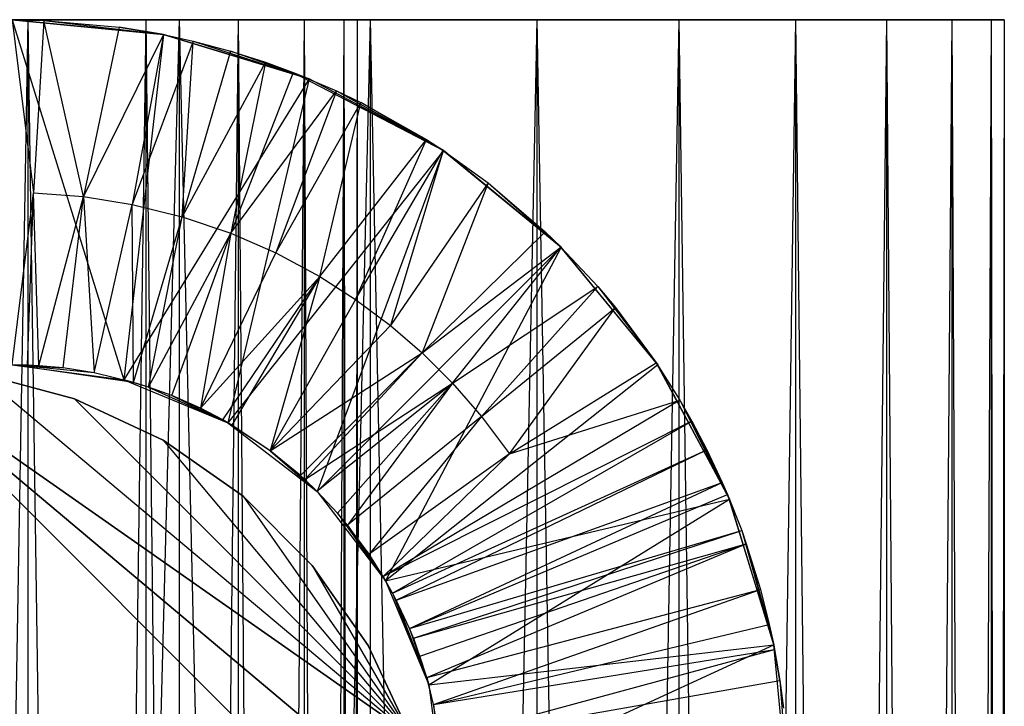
# Model space of a CAD drawing. Extents: x -125 to 125, y -143 to 0.
# Tile 367 of 406: x 17.72 to 20, y -1.59 to 0. Entities that reach past the tile are written whole.
import ezdxf

# ---------------------------------------------------------------- set-up
doc = ezdxf.new("R2010")
doc.units = 0
doc.header["$LTSCALE"] = 25.4
doc.layers.get('0').update_dxf_attribs({"linetype": 'CONTINUOUS'})

# ---------------------------------------------------------------- blocks, each defined once
blk = doc.blocks.new('NL2500027000_STL_3')
at = {"color": 0}
for p, q in [((18.0871, 0, -8.5355), (16.0657, 0, -9.1729)), ((18.0871, 0, -8.5355), (16.0657, 0, -9.1729)), ((18.5299, 0, -7.5262), (16.5675, 0, -8.2321)), ((18.5299, 0, -7.5262), (16.5675, 0, -8.2321)), ((18.0871, 0, -8.5355), (16.5675, 0, -8.2321)), ((18.0871, 0, -8.5355), (16.5675, 0, -8.2321)), ((18.9163, 0, -6.494), (17.0143, 0, -7.264)), ((18.9163, 0, -6.494), (17.0143, 0, -7.264)), ((18.5299, 0, -7.5262), (17.0143, 0, -7.264)), ((18.5299, 0, -7.5262), (17.0143, 0, -7.264)), ((17.7369, 0, -5.2585), (17.4045, -19, -6.2717)), ((17.7369, 0, -5.2585), (17.4045, -19, -6.2717)), ((17.7369, 0, -5.2585), (17.4045, 0, -6.2717)), ((19.2454, 0, -5.4421), (17.4045, 0, -6.2717)), ((17.7369, 0, -5.2585), (17.4045, 0, -6.2717)), ((19.2454, 0, -5.4421), (17.4045, 0, -6.2717)), ((18.9163, 0, -6.494), (17.4045, 0, -6.2717)), ((18.9163, 0, -6.494), (17.4045, 0, -6.2717)), ((17.5895, 0, -9.5189), (18.0871, 0, -8.5355)), ((18.0871, 0, -8.5355), (17.5895, -19, -9.5189)), ((18.0871, 0, -8.5355), (17.5895, -19, -9.5189)), ((17.5895, 0, -9.5189), (18.0871, 0, -8.5355)), ((18.0104, 0, -4.228), (17.7369, -19, -5.2585)), ((18.0104, 0, -4.228), (17.7369, -19, -5.2585)), ((18.0104, 0, -4.228), (17.7369, 0, -5.2585)), ((17.7369, 0, -5.2585), (17.7369, -19, -5.2585)), ((17.7369, 0, -5.2585), (17.7369, -19, -5.2585)), ((19.5159, 0, -4.3736), (17.7369, 0, -5.2585)), ((18.0104, 0, -4.228), (17.7369, 0, -5.2585)), ((19.5159, 0, -4.3736), (17.7369, 0, -5.2585)), ((19.2454, 0, -5.4421), (17.7369, 0, -5.2585)), ((19.2454, 0, -5.4421), (17.7369, 0, -5.2585)), ((18.2241, 0, -3.1833), (18.0104, -19, -4.228)), ((18.2241, 0, -3.1833), (18.0104, -19, -4.228)), ((18.2241, 0, -3.1833), (18.0104, 0, -4.228)), ((18.0104, 0, -4.228), (18.0104, -19, -4.228)), ((18.0104, 0, -4.228), (18.0104, -19, -4.228)), ((19.7272, 0, -3.2919), (18.0104, 0, -4.228)), ((18.2241, 0, -3.1833), (18.0104, 0, -4.228)), ((19.7272, 0, -3.2919), (18.0104, 0, -4.228)), ((19.5159, 0, -4.3736), (18.0104, 0, -4.228)), ((19.5159, 0, -4.3736), (18.0104, 0, -4.228)), ((18.0871, 0, -8.5355), (18.0871, -19, -8.5355)), ((18.0871, 0, -8.5355), (18.0871, -19, -8.5355)), ((18.0871, 0, -8.5355), (18.5299, 0, -7.5262)), ((18.5299, 0, -7.5262), (18.0871, -19, -8.5355)), ((18.5299, 0, -7.5262), (18.0871, -19, -8.5355)), ((18.0871, 0, -8.5355), (18.5299, 0, -7.5262)), ((18.3772, 0, -2.1281), (18.2241, -19, -3.1833)), ((18.3772, 0, -2.1281), (18.2241, -19, -3.1833)), ((18.3772, 0, -2.1281), (18.2241, 0, -3.1833)), ((18.2241, 0, -3.1833), (18.2241, -19, -3.1833)), ((18.2241, 0, -3.1833), (18.2241, -19, -3.1833)), ((19.8786, 0, -2.2002), (18.2241, 0, -3.1833)), ((18.3772, 0, -2.1281), (18.2241, 0, -3.1833)), ((19.8786, 0, -2.2002), (18.2241, 0, -3.1833)), ((19.7272, 0, -3.2919), (18.2241, 0, -3.1833)), ((19.7272, 0, -3.2919), (18.2241, 0, -3.1833)), ((18.4693, 0, -1.0658), (18.3772, -19, -2.1281)), ((18.4693, 0, -1.0658), (18.3772, -19, -2.1281)), ((18.4693, 0, -1.0658), (18.3772, 0, -2.1281)), ((18.3772, 0, -2.1281), (18.3772, -19, -2.1281)), ((18.3772, 0, -2.1281), (18.3772, -19, -2.1281)), ((19.9696, 0, -1.1018), (18.3772, 0, -2.1281)), ((18.4693, 0, -1.0658), (18.3772, 0, -2.1281)), ((19.9696, 0, -1.1018), (18.3772, 0, -2.1281)), ((19.8786, 0, -2.2002), (18.3772, 0, -2.1281)), ((19.8786, 0, -2.2002), (18.3772, 0, -2.1281)), ((18.5, 0), (18.4693, 0, -1.0658)), ((18.4693, 0, -1.0658), (18.4693, -19, -1.0658)), ((18.4693, 0, -1.0658), (18.4693, -19, -1.0658)), ((20, 0), (18.4693, 0, -1.0658)), ((18.5, 0), (18.4693, 0, -1.0658)), ((20, 0), (18.4693, 0, -1.0658)), ((19.9696, 0, -1.1018), (18.4693, 0, -1.0658)), ((19.9696, 0, -1.1018), (18.4693, 0, -1.0658)), ((18.5299, 0, -7.5262), (18.5299, -19, -7.5262)), ((18.5299, 0, -7.5262), (18.5299, -19, -7.5262)), ((18.5299, 0, -7.5262), (18.9163, 0, -6.494)), ((18.9163, 0, -6.494), (18.5299, -19, -7.5262)), ((18.9163, 0, -6.494), (18.5299, -19, -7.5262)), ((18.5299, 0, -7.5262), (18.9163, 0, -6.494)), ((18.9163, 0, -6.494), (18.9163, -19, -6.494)), ((18.9163, 0, -6.494), (18.9163, -19, -6.494)), ((18.9163, 0, -6.494), (19.2454, 0, -5.4421)), ((19.2454, 0, -5.4421), (18.9163, -19, -6.494)), ((19.2454, 0, -5.4421), (18.9163, -19, -6.494)), ((18.9163, 0, -6.494), (19.2454, 0, -5.4421)), ((19.2454, 0, -5.4421), (19.2454, -19, -5.4421)), ((19.2454, 0, -5.4421), (19.2454, -19, -5.4421)), ((19.2454, 0, -5.4421), (19.5159, 0, -4.3736)), ((19.5159, 0, -4.3736), (19.2454, -19, -5.4421)), ((19.5159, 0, -4.3736), (19.2454, -19, -5.4421)), ((19.2454, 0, -5.4421), (19.5159, 0, -4.3736)), ((19.5159, 0, -4.3736), (19.5159, -19, -4.3736)), ((19.5159, 0, -4.3736), (19.5159, -19, -4.3736)), ((19.5159, 0, -4.3736), (19.7272, 0, -3.2919)), ((19.7272, 0, -3.2919), (19.5159, -19, -4.3736)), ((19.7272, 0, -3.2919), (19.5159, -19, -4.3736)), ((19.5159, 0, -4.3736), (19.7272, 0, -3.2919)), ((19.7272, 0, -3.2919), (19.7272, -19, -3.2919)), ((19.7272, 0, -3.2919), (19.7272, -19, -3.2919)), ((19.7272, 0, -3.2919), (19.8786, 0, -2.2002)), ((19.8786, 0, -2.2002), (19.7272, -19, -3.2919)), ((19.8786, 0, -2.2002), (19.7272, -19, -3.2919)), ((19.7272, 0, -3.2919), (19.8786, 0, -2.2002)), ((19.8786, 0, -2.2002), (19.8786, -19, -2.2002)), ((19.8786, 0, -2.2002), (19.8786, -19, -2.2002)), ((19.8786, 0, -2.2002), (19.9696, 0, -1.1018)), ((19.9696, 0, -1.1018), (19.8786, -19, -2.2002)), ((19.9696, 0, -1.1018), (19.8786, -19, -2.2002)), ((19.8786, 0, -2.2002), (19.9696, 0, -1.1018)), ((19.9696, 0, -1.1018), (19.9696, -19, -1.1018)), ((19.9696, 0, -1.1018), (19.9696, -19, -1.1018)), ((19.9696, 0, -1.1018), (20, 0)), ((19.9696, 0, -1.1018), (20, 0)), ((18.0871, 0, 8.5355), (16.5675, 0, 8.2321)), ((18.0871, 0, 8.5355), (16.5675, 0, 8.2321)), ((18.0871, 0, 8.5355), (17.0143, 0, 7.264)), ((18.0871, 0, 8.5355), (17.0143, 0, 7.264)), ((18.5299, 0, 7.5262), (17.0143, 0, 7.264)), ((18.5299, 0, 7.5262), (17.0143, 0, 7.264)), ((17.4045, 0, 6.2717), (17.7369, 0, 5.2585)), ((18.5299, 0, 7.5262), (17.4045, 0, 6.2717)), ((18.5299, 0, 7.5262), (17.4045, 0, 6.2717)), ((18.9163, 0, 6.494), (17.4045, 0, 6.2717)), ((18.9163, 0, 6.494), (17.4045, 0, 6.2717)), ((17.4045, 0, 6.2717), (17.7369, 0, 5.2585)), ((18.0871, 0, 8.5355), (17.5895, 0, 9.5189)), ((18.0871, 0, 8.5355), (17.5895, 0, 9.5189)), ((17.7, 0, -9.3118), (18.0512, -0.0346, -78.2)), ((18.0512, -0.0346, -78.2), (17.7, 0, -78.2)), ((17.7, 0, -9.3118), (18.0512, -0.0346, -78.2)), ((17.7, 0, -9.3118), (17.7737, -0.0015, -9.2336)), ((17.7, 0, -78.2), (17.9588, -0.8341, -78.2)), ((18.0512, -0.0346, -78.2), (17.7, 0, -78.2)), ((17.7, 0, -78.2), (17.9588, -0.8341, -78.2)), ((17.7, 0, -9.3118), (17.7737, -0.0015, -9.2336)), ((17.7, 0, -9.3118), (17.7497, -0.4008, -9.244)), ((17.7, 0, -9.3118), (17.7497, -0.4008, -9.244)), ((17.7369, 0, 5.2585), (17.7369, -19, 5.2585)), ((17.7369, 0, 5.2585), (17.7369, -19, 5.2585)), ((17.7369, 0, 5.2585), (18.0104, -19, 4.228)), ((17.7369, 0, 5.2585), (18.0104, -19, 4.228)), ((17.7369, 0, 5.2585), (18.0104, 0, 4.228)), ((18.9163, 0, 6.494), (17.7369, 0, 5.2585)), ((18.9163, 0, 6.494), (17.7369, 0, 5.2585)), ((19.2454, 0, 5.4421), (17.7369, 0, 5.2585)), ((19.2454, 0, 5.4421), (17.7369, 0, 5.2585)), ((17.7369, 0, 5.2585), (18.0104, 0, 4.228)), ((17.7737, -0.0015, -9.2336), (17.7497, -0.4008, -9.244)), ((17.7737, -0.0015, -9.2336), (17.7497, -0.4008, -9.244)), ((17.7737, -0.0015, -9.2336), (18.0512, -0.0346, -78.2)), ((17.7737, -0.0015, -9.2336), (18.0512, -0.0346, -78.2)), ((17.7737, -0.0015, -9.2336), (17.9481, -0.0172, -9.0449)), ((17.8656, -0.4096, -9.0835), (17.7737, -0.0015, -9.2336)), ((17.7737, -0.0015, -9.2336), (17.9481, -0.0172, -9.0449)), ((17.8656, -0.4096, -9.0835), (17.7737, -0.0015, -9.2336)), ((17.9481, -0.0172, -9.0449), (17.8656, -0.4096, -9.0835)), ((17.9481, -0.0172, -9.0449), (17.8656, -0.4096, -9.0835)), ((17.9481, -0.0172, -9.0449), (18.0512, -0.0346, -8.931)), ((18.0512, -0.0346, -78.2), (17.9481, -0.0172, -9.0449)), ((18.0512, -0.0346, -78.2), (17.9481, -0.0172, -9.0449)), ((17.9481, -0.0172, -9.0449), (18.0512, -0.0346, -8.931)), ((18.0104, 0, 4.228), (18.0104, -19, 4.228)), ((18.0104, 0, 4.228), (18.0104, -19, 4.228)), ((18.0104, 0, 4.228), (18.2241, -19, 3.1833)), ((18.0104, 0, 4.228), (18.2241, -19, 3.1833)), ((18.0104, 0, 4.228), (18.2241, 0, 3.1833)), ((19.2454, 0, 5.4421), (18.0104, 0, 4.228)), ((19.2454, 0, 5.4421), (18.0104, 0, 4.228)), ((19.5159, 0, 4.3736), (18.0104, 0, 4.228)), ((19.5159, 0, 4.3736), (18.0104, 0, 4.228)), ((18.0104, 0, 4.228), (18.2241, 0, 3.1833)), ((18.5299, 0, 7.5262), (18.0871, 0, 8.5355)), ((18.0871, 0, 8.5355), (18.5299, -19, 7.5262)), ((18.0871, 0, 8.5355), (18.5299, -19, 7.5262)), ((18.0871, 0, 8.5355), (18.0871, -19, 8.5355)), ((18.0871, 0, 8.5355), (18.0871, -19, 8.5355)), ((18.5299, 0, 7.5262), (18.0871, 0, 8.5355)), ((18.2241, 0, 3.1833), (18.2241, -19, 3.1833)), ((18.2241, 0, 3.1833), (18.2241, -19, 3.1833)), ((18.2241, 0, 3.1833), (18.3772, -19, 2.1281)), ((18.2241, 0, 3.1833), (18.3772, -19, 2.1281)), ((18.2241, 0, 3.1833), (18.3772, 0, 2.1281)), ((19.5159, 0, 4.3736), (18.2241, 0, 3.1833)), ((19.5159, 0, 4.3736), (18.2241, 0, 3.1833)), ((19.7272, 0, 3.2919), (18.2241, 0, 3.1833)), ((19.7272, 0, 3.2919), (18.2241, 0, 3.1833)), ((18.2241, 0, 3.1833), (18.3772, 0, 2.1281)), ((18.3772, 0, 2.1281), (18.3772, -19, 2.1281)), ((18.3772, 0, 2.1281), (18.3772, -19, 2.1281)), ((18.3772, 0, 2.1281), (18.4693, -19, 1.0658)), ((18.3772, 0, 2.1281), (18.4693, -19, 1.0658)), ((18.3772, 0, 2.1281), (18.4693, 0, 1.0658)), ((19.7272, 0, 3.2919), (18.3772, 0, 2.1281)), ((19.7272, 0, 3.2919), (18.3772, 0, 2.1281)), ((19.8786, 0, 2.2002), (18.3772, 0, 2.1281)), ((19.8786, 0, 2.2002), (18.3772, 0, 2.1281)), ((18.3772, 0, 2.1281), (18.4693, 0, 1.0658)), ((18.4693, 0, 1.0658), (18.4693, -19, 1.0658)), ((18.4693, 0, 1.0658), (18.4693, -19, 1.0658)), ((18.4693, 0, 1.0658), (18.5, -19)), ((18.4693, 0, 1.0658), (18.5, -19)), ((18.4693, 0, 1.0658), (18.5, 0)), ((18.5, 0), (18.4693, -19, -1.0658)), ((18.5, 0), (18.4693, -19, -1.0658)), ((19.8786, 0, 2.2002), (18.4693, 0, 1.0658)), ((19.8786, 0, 2.2002), (18.4693, 0, 1.0658)), ((19.9696, 0, 1.1018), (18.4693, 0, 1.0658)), ((19.9696, 0, 1.1018), (18.4693, 0, 1.0658)), ((18.4693, 0, 1.0658), (18.5, 0)), ((18.5, 0), (18.5, -19)), ((18.5, 0), (18.5, -19)), ((19.9696, 0, 1.1018), (18.5, 0)), ((19.9696, 0, 1.1018), (18.5, 0)), ((20, 0), (18.5, 0)), ((20, 0), (18.5, 0)), ((18.9163, 0, 6.494), (18.5299, 0, 7.5262)), ((18.5299, 0, 7.5262), (18.9163, -19, 6.494)), ((18.5299, 0, 7.5262), (18.9163, -19, 6.494)), ((18.5299, 0, 7.5262), (18.5299, -19, 7.5262)), ((18.5299, 0, 7.5262), (18.5299, -19, 7.5262)), ((18.9163, 0, 6.494), (18.5299, 0, 7.5262)), ((19.2454, 0, 5.4421), (18.9163, 0, 6.494)), ((18.9163, 0, 6.494), (19.2454, -19, 5.4421)), ((18.9163, 0, 6.494), (19.2454, -19, 5.4421)), ((18.9163, 0, 6.494), (18.9163, -19, 6.494)), ((18.9163, 0, 6.494), (18.9163, -19, 6.494)), ((19.2454, 0, 5.4421), (18.9163, 0, 6.494)), ((19.5159, 0, 4.3736), (19.2454, 0, 5.4421)), ((19.2454, 0, 5.4421), (19.5159, -19, 4.3736)), ((19.2454, 0, 5.4421), (19.5159, -19, 4.3736)), ((19.2454, 0, 5.4421), (19.2454, -19, 5.4421)), ((19.2454, 0, 5.4421), (19.2454, -19, 5.4421)), ((19.5159, 0, 4.3736), (19.2454, 0, 5.4421)), ((19.7272, 0, 3.2919), (19.5159, 0, 4.3736)), ((19.5159, 0, 4.3736), (19.7272, -19, 3.2919)), ((19.5159, 0, 4.3736), (19.7272, -19, 3.2919)), ((19.5159, 0, 4.3736), (19.5159, -19, 4.3736)), ((19.5159, 0, 4.3736), (19.5159, -19, 4.3736)), ((19.7272, 0, 3.2919), (19.5159, 0, 4.3736)), ((19.8786, 0, 2.2002), (19.7272, 0, 3.2919)), ((19.7272, 0, 3.2919), (19.8786, -19, 2.2002)), ((19.7272, 0, 3.2919), (19.8786, -19, 2.2002)), ((19.7272, 0, 3.2919), (19.7272, -19, 3.2919)), ((19.7272, 0, 3.2919), (19.7272, -19, 3.2919)), ((19.8786, 0, 2.2002), (19.7272, 0, 3.2919)), ((19.9696, 0, 1.1018), (19.8786, 0, 2.2002)), ((19.8786, 0, 2.2002), (19.9696, -19, 1.1018)), ((19.8786, 0, 2.2002), (19.9696, -19, 1.1018)), ((19.8786, 0, 2.2002), (19.8786, -19, 2.2002)), ((19.8786, 0, 2.2002), (19.8786, -19, 2.2002)), ((19.9696, 0, 1.1018), (19.8786, 0, 2.2002)), ((20, 0), (19.9696, -19, -1.1018)), ((20, 0), (19.9696, -19, -1.1018)), ((20, 0), (19.9696, 0, 1.1018)), ((19.9696, 0, 1.1018), (20, -19)), ((19.9696, 0, 1.1018), (20, -19)), ((19.9696, 0, 1.1018), (19.9696, -19, 1.1018)), ((19.9696, 0, 1.1018), (19.9696, -19, 1.1018)), ((20, 0), (19.9696, 0, 1.1018)), ((20, 0), (20, -19)), ((20, 0), (20, -19)), ((18.0512, -0.0346, -8.931), (17.8656, -0.4096, -9.0835)), ((18.0512, -0.0346, -8.931), (17.8656, -0.4096, -9.0835)), ((18.0512, -0.0346, -78.2), (17.9588, -0.8341, -78.2)), ((18.0512, -0.0346, -78.2), (17.9588, -0.8341, -78.2)), ((18.0512, -0.0346, -8.931), (17.9788, -0.4279, -8.9231)), ((18.0512, -0.0346, -8.931), (17.9788, -0.4279, -8.9231)), ((18.0512, -0.0346, -8.931), (18.0512, -0.0346, -78.2)), ((18.0512, -0.0346, -8.931), (18.0512, -0.0346, -78.2)), ((18.0512, -0.0346, -8.931), (18.3888, -0.137, -78.2)), ((18.3888, -0.137, -78.2), (18.0512, -0.0346, -78.2)), ((18.0512, -0.0346, -8.931), (18.3888, -0.137, -78.2)), ((18.0512, -0.0346, -8.931), (18.1197, -0.0496, -8.8545)), ((18.3888, -0.137, -78.2), (18.0512, -0.0346, -78.2)), ((18.0512, -0.0346, -8.931), (18.1197, -0.0496, -8.8545)), ((18.1197, -0.0496, -8.8545), (17.9788, -0.4279, -8.9231)), ((18.1197, -0.0496, -8.8545), (17.9788, -0.4279, -8.9231)), ((18.0942, -0.4565, -8.7558), (18.1197, -0.0496, -8.8545)), ((18.0942, -0.4565, -8.7558), (18.1197, -0.0496, -8.8545)), ((18.1197, -0.0496, -8.8545), (18.3888, -0.137, -78.2)), ((18.1197, -0.0496, -8.8545), (18.3888, -0.137, -78.2)), ((18.1197, -0.0496, -8.8545), (18.2067, -0.0728, -8.7558)), ((18.1197, -0.0496, -8.8545), (18.2067, -0.0728, -8.7558)), ((18.2067, -0.0728, -8.7558), (18.0942, -0.4565, -8.7558)), ((18.2067, -0.0728, -8.7558), (18.0942, -0.4565, -8.7558)), ((18.2067, -0.0728, -8.7558), (18.2879, -0.0987, -8.6626)), ((18.3888, -0.137, -78.2), (18.2067, -0.0728, -8.7558)), ((18.3888, -0.137, -78.2), (18.2067, -0.0728, -8.7558)), ((18.2067, -0.0728, -8.7558), (18.2879, -0.0987, -8.6626)), ((18.2879, -0.0987, -8.6626), (18.0942, -0.4565, -8.7558)), ((18.2879, -0.0987, -8.6626), (18.0942, -0.4565, -8.7558)), ((18.2879, -0.0987, -8.6626), (18.2068, -0.4948, -8.5887)), ((18.2879, -0.0987, -8.6626), (18.2068, -0.4948, -8.5887)), ((18.2879, -0.0987, -8.6626), (18.3888, -0.137, -78.2)), ((18.2879, -0.0987, -8.6626), (18.3888, -0.137, -78.2)), ((18.2879, -0.0987, -8.6626), (18.3515, -0.122, -8.5887)), ((18.2879, -0.0987, -8.6626), (18.3515, -0.122, -8.5887)), ((18.3515, -0.122, -8.5887), (18.2068, -0.4948, -8.5887)), ((18.3515, -0.122, -8.5887), (18.2068, -0.4948, -8.5887)), ((18.3515, -0.122, -8.5887), (18.3888, -0.137, -78.2)), ((18.3515, -0.122, -8.5887), (18.3888, -0.137, -78.2)), ((18.3515, -0.122, -8.5887), (18.7, -0.3034, -78.2)), ((18.3515, -0.122, -8.5887), (18.7, -0.3034, -78.2)), ((18.3515, -0.122, -8.5887), (18.4523, -0.1648, -8.4698)), ((18.3515, -0.122, -8.5887), (18.4523, -0.1648, -8.4698)), ((18.3888, -0.137, -78.2), (17.9588, -0.8341, -78.2)), ((18.3888, -0.137, -78.2), (17.9588, -0.8341, -78.2)), ((18.3888, -0.137, -78.2), (18.2, -0.934, -78.2)), ((18.3888, -0.137, -78.2), (18.2, -0.934, -78.2)), ((18.7, -0.3034, -78.2), (18.3888, -0.137, -78.2)), ((18.7, -0.3034, -78.2), (18.3888, -0.137, -78.2)), ((18.2068, -0.4948, -8.5887), (18.4523, -0.1648, -8.4698)), ((18.2068, -0.4948, -8.5887), (18.4523, -0.1648, -8.4698)), ((18.4523, -0.1648, -8.4698), (18.3112, -0.5402, -8.4301)), ((18.4523, -0.1648, -8.4698), (18.3112, -0.5402, -8.4301)), ((18.4523, -0.1648, -8.4698), (18.7, -0.3034, -78.2)), ((18.4523, -0.1648, -8.4698), (18.7, -0.3034, -78.2)), ((18.4523, -0.1648, -8.4698), (18.5085, -0.1918, -8.4027)), ((18.4523, -0.1648, -8.4698), (18.5085, -0.1918, -8.4027)), ((18.3112, -0.5402, -8.4301), (18.5085, -0.1918, -8.4027)), ((18.3112, -0.5402, -8.4301), (18.5085, -0.1918, -8.4027)), ((18.4131, -0.595, -8.2717), (18.5085, -0.1918, -8.4027)), ((18.4131, -0.595, -8.2717), (18.5085, -0.1918, -8.4027)), ((18.5085, -0.1918, -8.4027), (18.6607, -0.2778, -8.2177)), ((18.7, -0.3034, -78.2), (18.5085, -0.1918, -8.4027)), ((18.7, -0.3034, -78.2), (18.5085, -0.1918, -8.4027)), ((18.5085, -0.1918, -8.4027), (18.6607, -0.2778, -8.2177)), ((18.4131, -0.595, -8.2717), (18.6607, -0.2778, -8.2177)), ((18.4131, -0.595, -8.2717), (18.6607, -0.2778, -8.2177)), ((18.4962, -0.6483, -8.1397), (18.6607, -0.2778, -8.2177)), ((18.4962, -0.6483, -8.1397), (18.6607, -0.2778, -8.2177)), ((18.6607, -0.2778, -8.2177), (18.7, -0.3034, -78.2)), ((18.6607, -0.2778, -8.2177), (18.7, -0.3034, -78.2)), ((18.6607, -0.2778, -8.2177), (18.6997, -0.3032, -8.1694)), ((18.6607, -0.2778, -8.2177), (18.6997, -0.3032, -8.1694)), ((18.7, -0.3034, -78.2), (18.2, -0.934, -78.2)), ((18.7, -0.3034, -78.2), (18.2, -0.934, -78.2)), ((18.7, -0.3034, -78.2), (18.4071, -1.0929, -78.2)), ((18.7, -0.3034, -78.2), (18.4071, -1.0929, -78.2)), ((18.4962, -0.6483, -8.1397), (18.6997, -0.3032, -8.1694)), ((18.4962, -0.6483, -8.1397), (18.6997, -0.3032, -8.1694)), ((18.6997, -0.3032, -8.1694), (18.5774, -0.7089, -8.0083)), ((18.6997, -0.3032, -8.1694), (18.5774, -0.7089, -8.0083)), ((18.6997, -0.3032, -8.1694), (18.7, -0.3034, -78.2)), ((18.6997, -0.3032, -8.1694), (18.7, -0.3034, -78.2)), ((18.6997, -0.3032, -8.1694), (18.9728, -0.5272, -78.2)), ((18.6997, -0.3032, -8.1694), (18.9728, -0.5272, -78.2)), ((18.6997, -0.3032, -8.1694), (18.8036, -0.378, -8.0393)), ((18.6997, -0.3032, -8.1694), (18.8036, -0.378, -8.0393)), ((18.9728, -0.5272, -78.2), (18.7, -0.3034, -78.2)), ((18.9728, -0.5272, -78.2), (18.7, -0.3034, -78.2)), ((18.8036, -0.378, -8.0393), (18.5774, -0.7089, -8.0083)), ((18.8036, -0.378, -8.0393), (18.5774, -0.7089, -8.0083)), ((18.8036, -0.378, -8.0393), (18.6503, -0.7718, -7.8881)), ((18.8036, -0.378, -8.0393), (18.6503, -0.7718, -7.8881)), ((18.8036, -0.378, -8.0393), (18.9728, -0.5272, -78.2)), ((18.8036, -0.378, -8.0393), (18.9728, -0.5272, -78.2)), ((18.8036, -0.378, -8.0393), (18.9361, -0.4916, -7.8694)), ((18.8036, -0.378, -8.0393), (18.9361, -0.4916, -7.8694)), ((17.7, -0.8, -9.3118), (17.7497, -0.4008, -9.244)), ((17.7, -0.8, -9.3118), (17.7497, -0.4008, -9.244)), ((17.7355, -0.8006, -9.244), (17.7497, -0.4008, -9.244)), ((17.7355, -0.8006, -9.244), (17.7497, -0.4008, -9.244)), ((17.7497, -0.4008, -9.244), (17.8656, -0.4096, -9.0835)), ((17.7618, -0.8019, -9.1934), (17.7497, -0.4008, -9.244)), ((17.7618, -0.8019, -9.1934), (17.7497, -0.4008, -9.244)), ((17.7497, -0.4008, -9.244), (17.8656, -0.4096, -9.0835)), ((17.7618, -0.8019, -9.1934), (17.8656, -0.4096, -9.0835)), ((17.7618, -0.8019, -9.1934), (17.8656, -0.4096, -9.0835)), ((17.8183, -0.807, -9.0835), (17.8656, -0.4096, -9.0835)), ((17.8183, -0.807, -9.0835), (17.8656, -0.4096, -9.0835)), ((17.8656, -0.4096, -9.0835), (17.9788, -0.4279, -8.9231)), ((17.8656, -0.4096, -9.0835), (17.8906, -0.8183, -8.9402)), ((17.8656, -0.4096, -9.0835), (17.9788, -0.4279, -8.9231)), ((17.8656, -0.4096, -9.0835), (17.8906, -0.8183, -8.9402)), ((17.8906, -0.8183, -8.9402), (17.9788, -0.4279, -8.9231)), ((17.8906, -0.8183, -8.9402), (17.9788, -0.4279, -8.9231)), ((17.9788, -0.4279, -8.9231), (18.0942, -0.4565, -8.7558)), ((17.9815, -0.8404, -8.7558), (17.9788, -0.4279, -8.9231)), ((17.9815, -0.8404, -8.7558), (17.9788, -0.4279, -8.9231)), ((17.9788, -0.4279, -8.9231), (18.0942, -0.4565, -8.7558)), ((17.9815, -0.8404, -8.7558), (18.0942, -0.4565, -8.7558)), ((17.9815, -0.8404, -8.7558), (18.0942, -0.4565, -8.7558)), ((18.0162, -0.8513, -8.6843), (18.0942, -0.4565, -8.7558)), ((18.0162, -0.8513, -8.6843), (18.0942, -0.4565, -8.7558)), ((18.0942, -0.4565, -8.7558), (18.2068, -0.4948, -8.5887)), ((18.0942, -0.4565, -8.7558), (18.2068, -0.4948, -8.5887)), ((18.0162, -0.8513, -8.6843), (18.2068, -0.4948, -8.5887)), ((18.0162, -0.8513, -8.6843), (18.2068, -0.4948, -8.5887)), ((18.0704, -0.8711, -8.5708), (18.2068, -0.4948, -8.5887)), ((18.0704, -0.8711, -8.5708), (18.2068, -0.4948, -8.5887)), ((18.2068, -0.4948, -8.5887), (18.1365, -0.9003, -8.4301)), ((18.2068, -0.4948, -8.5887), (18.1365, -0.9003, -8.4301)), ((18.2068, -0.4948, -8.5887), (18.3112, -0.5402, -8.4301)), ((18.2068, -0.4948, -8.5887), (18.3112, -0.5402, -8.4301)), ((18.9361, -0.4916, -7.8694), (18.6503, -0.7718, -7.8881)), ((18.9361, -0.4916, -7.8694), (18.6503, -0.7718, -7.8881)), ((18.9728, -0.5272, -78.2), (18.9361, -0.4916, -7.8694)), ((18.9361, -0.4916, -7.8694), (18.9724, -0.5268, -7.8222)), ((18.9728, -0.5272, -78.2), (18.9361, -0.4916, -7.8694)), ((18.9361, -0.4916, -7.8694), (18.9724, -0.5268, -7.8222)), ((18.1365, -0.9003, -8.4301), (18.3112, -0.5402, -8.4301)), ((18.1365, -0.9003, -8.4301), (18.3112, -0.5402, -8.4301)), ((18.3112, -0.5402, -8.4301), (18.4131, -0.595, -8.2717)), ((18.3112, -0.5402, -8.4301), (18.4131, -0.595, -8.2717)), ((18.9728, -0.5272, -78.2), (18.4071, -1.0929, -78.2)), ((18.9728, -0.5272, -78.2), (18.4071, -1.0929, -78.2)), ((18.9728, -0.5272, -78.2), (18.566, -1.3, -78.2)), ((18.9728, -0.5272, -78.2), (18.566, -1.3, -78.2)), ((18.6503, -0.7718, -7.8881), (18.9724, -0.5268, -7.8222)), ((18.6503, -0.7718, -7.8881), (18.9724, -0.5268, -7.8222)), ((18.7209, -0.8419, -7.7695), (18.9724, -0.5268, -7.8222)), ((18.7209, -0.8419, -7.7695), (18.9724, -0.5268, -7.8222)), ((19.1966, -0.8, -78.2), (18.9724, -0.5268, -7.8222)), ((18.9724, -0.5268, -7.8222), (19.0579, -0.6185, -7.7094)), ((19.1966, -0.8, -78.2), (18.9724, -0.5268, -7.8222)), ((18.9728, -0.5272, -78.2), (18.9724, -0.5268, -7.8222)), ((18.9728, -0.5272, -78.2), (18.9724, -0.5268, -7.8222)), ((18.9724, -0.5268, -7.8222), (19.0579, -0.6185, -7.7094)), ((19.1966, -0.8, -78.2), (18.9728, -0.5272, -78.2)), ((19.1966, -0.8, -78.2), (18.9728, -0.5272, -78.2)), ((18.1365, -0.9003, -8.4301), (18.4131, -0.595, -8.2717)), ((18.1365, -0.9003, -8.4301), (18.4131, -0.595, -8.2717)), ((18.1885, -0.9274, -8.3172), (18.4131, -0.595, -8.2717)), ((18.1885, -0.9274, -8.3172), (18.4131, -0.595, -8.2717)), ((18.4131, -0.595, -8.2717), (18.2093, -0.9394, -8.2717)), ((18.4131, -0.595, -8.2717), (18.2093, -0.9394, -8.2717)), ((18.4131, -0.595, -8.2717), (18.2981, -0.9986, -8.0733)), ((18.4131, -0.595, -8.2717), (18.2981, -0.9986, -8.0733)), ((18.4131, -0.595, -8.2717), (18.4962, -0.6483, -8.1397)), ((18.4131, -0.595, -8.2717), (18.4962, -0.6483, -8.1397)), ((18.7209, -0.8419, -7.7695), (19.0579, -0.6185, -7.7094)), ((18.7209, -0.8419, -7.7695), (19.0579, -0.6185, -7.7094)), ((18.7884, -0.9192, -7.6541), (19.0579, -0.6185, -7.7094)), ((18.7884, -0.9192, -7.6541), (19.0579, -0.6185, -7.7094)), ((19.0579, -0.6185, -7.7094), (19.1966, -0.8, -78.2)), ((19.0579, -0.6185, -7.7094), (19.0985, -0.6668, -7.6551)), ((19.0579, -0.6185, -7.7094), (19.1966, -0.8, -78.2)), ((19.0579, -0.6185, -7.7094), (19.0985, -0.6668, -7.6551)), ((18.4962, -0.6483, -8.1397), (18.2981, -0.9986, -8.0733)), ((18.4962, -0.6483, -8.1397), (18.2981, -0.9986, -8.0733)), ((18.4962, -0.6483, -8.1397), (18.5774, -0.7089, -8.0083)), ((18.4962, -0.6483, -8.1397), (18.5774, -0.7089, -8.0083)), ((18.7884, -0.9192, -7.6541), (19.0985, -0.6668, -7.6551)), ((18.7884, -0.9192, -7.6541), (19.0985, -0.6668, -7.6551)), ((18.8533, -1.0062, -7.5412), (19.0985, -0.6668, -7.6551)), ((18.8533, -1.0062, -7.5412), (19.0985, -0.6668, -7.6551)), ((19.0985, -0.6668, -7.6551), (19.1966, -0.8, -78.2)), ((19.0985, -0.6668, -7.6551), (19.1966, -0.8, -78.2)), ((19.0985, -0.6668, -7.6551), (19.1931, -0.7947, -7.5271)), ((19.0985, -0.6668, -7.6551), (19.1931, -0.7947, -7.5271)), ((18.5774, -0.7089, -8.0083), (18.2981, -0.9986, -8.0733)), ((18.5774, -0.7089, -8.0083), (18.2981, -0.9986, -8.0733)), ((18.5774, -0.7089, -8.0083), (18.6503, -0.7718, -7.8881)), ((18.5774, -0.7089, -8.0083), (18.6503, -0.7718, -7.8881)), ((18.2981, -0.9986, -8.0733), (18.6503, -0.7718, -7.8881)), ((18.2981, -0.9986, -8.0733), (18.6503, -0.7718, -7.8881)), ((18.3687, -1.0564, -7.9115), (18.6503, -0.7718, -7.8881)), ((18.3787, -1.0656, -7.8881), (18.6503, -0.7718, -7.8881)), ((18.6503, -0.7718, -7.8881), (18.7209, -0.8419, -7.7695)), ((18.6503, -0.7718, -7.8881), (18.7209, -0.8419, -7.7695)), ((18.8533, -1.0062, -7.5412), (19.1931, -0.7947, -7.5271)), ((18.8533, -1.0062, -7.5412), (19.1931, -0.7947, -7.5271)), ((19.1931, -0.7947, -7.5271), (19.1966, -0.8, -78.2)), ((19.1931, -0.7947, -7.5271), (19.1966, -0.8, -78.2)), ((19.1931, -0.7947, -7.5271), (19.363, -1.1112, -78.2)), ((19.1931, -0.7947, -7.5271), (19.363, -1.1112, -78.2)), ((19.1931, -0.7947, -7.5271), (19.2482, -0.8818, -7.4513)), ((19.1931, -0.7947, -7.5271), (19.2482, -0.8818, -7.4513)), ((17.4, -0.8, -78.2), (18.7, -2.1, -78.2)), ((17.4, -0.8, -78.2), (18.7, -2.1, -78.2)), ((17.4, -0.8, -78.2), (18.6803, -1.8743, -78.2)), ((17.4, -0.8, -78.2), (18.6803, -1.8743, -78.2)), ((17.4, -0.8, -78.2), (18.6216, -1.6554, -78.2)), ((17.4, -0.8, -78.2), (18.6216, -1.6554, -78.2)), ((18.7, -2.1, -77.2), (17.4, -0.8, -77.2)), ((18.7, -2.1, -77.2), (17.4, -0.8, -77.2)), ((18.6803, -1.8743, -77.2), (17.4, -0.8, -77.2)), ((18.6803, -1.8743, -77.2), (17.4, -0.8, -77.2)), ((18.6216, -1.6554, -77.2), (17.4, -0.8, -77.2)), ((18.6216, -1.6554, -77.2), (17.4, -0.8, -77.2)), ((17.6257, -0.8197, -77.2), (17.8446, -0.8784, -77.2)), ((17.8446, -0.8784, -77.2), (17.6257, -0.8197, -78.2)), ((17.8446, -0.8784, -77.2), (17.6257, -0.8197, -78.2)), ((17.8446, -0.8784, -78.2), (17.6257, -0.8197, -78.2)), ((17.6257, -0.8197, -78.2), (18.6216, -1.6554, -78.2)), ((17.6257, -0.8197, -78.2), (18.6216, -1.6554, -78.2)), ((17.8446, -0.8784, -78.2), (17.6257, -0.8197, -78.2)), ((17.6257, -0.8197, -77.2), (17.8446, -0.8784, -77.2)), ((17.6257, -0.8197, -77.2), (18.6216, -1.6554, -77.2)), ((17.6257, -0.8197, -77.2), (18.6216, -1.6554, -77.2)), ((17.7618, -0.8019, -9.1934), (17.7, -0.8, -78.2)), ((17.7, -0.8, -78.2), (17.8183, -0.807, -9.0835)), ((17.7618, -0.8019, -9.1934), (17.7, -0.8, -78.2)), ((17.7355, -0.8006, -9.244), (17.7, -0.8, -78.2)), ((17.7355, -0.8006, -9.244), (17.7, -0.8, -78.2)), ((17.7355, -0.8006, -9.244), (17.7, -0.8, -9.3118)), ((17.9815, -0.8404, -8.7558), (17.7, -0.8, -78.2)), ((17.7, -0.8, -78.2), (17.9588, -0.8341, -78.2)), ((17.9815, -0.8404, -8.7558), (17.7, -0.8, -78.2)), ((17.8906, -0.8183, -8.9402), (17.7, -0.8, -78.2)), ((17.8906, -0.8183, -8.9402), (17.7, -0.8, -78.2)), ((17.7, -0.8, -78.2), (17.8183, -0.807, -9.0835)), ((17.7, -0.8, -78.2), (17.9588, -0.8341, -78.2)), ((17.7355, -0.8006, -9.244), (17.7, -0.8, -9.3118)), ((17.7618, -0.8019, -9.1934), (17.7355, -0.8006, -9.244)), ((17.7618, -0.8019, -9.1934), (17.7355, -0.8006, -9.244)), ((17.8183, -0.807, -9.0835), (17.7618, -0.8019, -9.1934)), ((17.8183, -0.807, -9.0835), (17.7618, -0.8019, -9.1934)), ((17.8906, -0.8183, -8.9402), (17.8183, -0.807, -9.0835)), ((17.8906, -0.8183, -8.9402), (17.8183, -0.807, -9.0835)), ((17.9815, -0.8404, -8.7558), (17.8906, -0.8183, -8.9402)), ((17.9815, -0.8404, -8.7558), (17.8906, -0.8183, -8.9402)), ((19.1966, -0.8, -78.2), (18.566, -1.3, -78.2)), ((19.1966, -0.8, -78.2), (18.566, -1.3, -78.2)), ((19.363, -1.1112, -78.2), (19.1966, -0.8, -78.2)), ((19.363, -1.1112, -78.2), (19.1966, -0.8, -78.2)), ((18.0162, -0.8513, -8.6843), (17.9588, -0.8341, -78.2)), ((17.9588, -0.8341, -78.2), (18.2, -0.934, -78.2)), ((18.0162, -0.8513, -8.6843), (17.9588, -0.8341, -78.2)), ((17.9815, -0.8404, -8.7558), (17.9588, -0.8341, -78.2)), ((17.9815, -0.8404, -8.7558), (17.9588, -0.8341, -78.2)), ((17.9588, -0.8341, -78.2), (18.2, -0.934, -78.2)), ((18.0162, -0.8513, -8.6843), (17.9815, -0.8404, -8.7558)), ((18.0162, -0.8513, -8.6843), (17.9815, -0.8404, -8.7558)), ((18.3787, -1.0656, -7.8881), (18.7209, -0.8419, -7.7695)), ((18.3787, -1.0656, -7.8881), (18.7209, -0.8419, -7.7695)), ((18.4064, -1.0922, -7.8233), (18.7209, -0.8419, -7.7695)), ((18.4064, -1.0922, -7.8233), (18.7209, -0.8419, -7.7695)), ((18.7209, -0.8419, -7.7695), (18.4541, -1.1432, -7.7102)), ((18.7209, -0.8419, -7.7695), (18.4541, -1.1432, -7.7102)), ((18.7209, -0.8419, -7.7695), (18.4774, -1.1709, -7.6541)), ((18.7209, -0.8419, -7.7695), (18.4774, -1.1709, -7.6541)), ((18.7209, -0.8419, -7.7695), (18.7884, -0.9192, -7.6541)), ((18.7209, -0.8419, -7.7695), (18.7884, -0.9192, -7.6541)), ((18.0704, -0.8711, -8.5708), (18.0162, -0.8513, -8.6843)), ((18.0162, -0.8513, -8.6843), (18.2, -0.934, -78.2)), ((18.0162, -0.8513, -8.6843), (18.2, -0.934, -78.2)), ((18.0704, -0.8711, -8.5708), (18.0162, -0.8513, -8.6843)), ((17.8446, -0.8784, -77.2), (17.8446, -0.8784, -78.2)), ((17.8446, -0.8784, -77.2), (17.8446, -0.8784, -78.2)), ((17.8446, -0.8784, -77.2), (18.05, -0.9742, -77.2)), ((18.05, -0.9742, -77.2), (17.8446, -0.8784, -78.2)), ((18.05, -0.9742, -77.2), (17.8446, -0.8784, -78.2)), ((18.05, -0.9742, -78.2), (17.8446, -0.8784, -78.2)), ((18.05, -0.9742, -78.2), (17.8446, -0.8784, -78.2)), ((18.6216, -1.6554, -78.2), (17.8446, -0.8784, -78.2)), ((18.6216, -1.6554, -78.2), (17.8446, -0.8784, -78.2)), ((17.8446, -0.8784, -77.2), (18.05, -0.9742, -77.2)), ((17.8446, -0.8784, -77.2), (18.6216, -1.6554, -77.2)), ((17.8446, -0.8784, -77.2), (18.6216, -1.6554, -77.2)), ((18.1365, -0.9003, -8.4301), (18.0704, -0.8711, -8.5708)), ((18.0704, -0.8711, -8.5708), (18.2, -0.934, -78.2)), ((18.0704, -0.8711, -8.5708), (18.2, -0.934, -78.2)), ((18.1365, -0.9003, -8.4301), (18.0704, -0.8711, -8.5708)), ((19.2482, -0.8818, -7.4513), (18.5601, -1.2899, -7.4513)), ((19.2482, -0.8818, -7.4513), (18.5601, -1.2899, -7.4513)), ((18.8533, -1.0062, -7.5412), (19.2482, -0.8818, -7.4513)), ((18.8533, -1.0062, -7.5412), (19.2482, -0.8818, -7.4513)), ((19.2482, -0.8818, -7.4513), (19.363, -1.1112, -78.2)), ((19.2482, -0.8818, -7.4513), (19.363, -1.1112, -78.2)), ((19.2482, -0.8818, -7.4513), (19.2758, -0.93, -7.413)), ((19.2482, -0.8818, -7.4513), (19.2758, -0.93, -7.413)), ((18.1885, -0.9274, -8.3172), (18.1365, -0.9003, -8.4301)), ((18.1365, -0.9003, -8.4301), (18.2, -0.934, -78.2)), ((18.1365, -0.9003, -8.4301), (18.2, -0.934, -78.2)), ((18.1885, -0.9274, -8.3172), (18.1365, -0.9003, -8.4301)), ((18.2, -0.934, -78.2), (18.1885, -0.9274, -8.3172)), ((18.2093, -0.9394, -8.2717), (18.1885, -0.9274, -8.3172)), ((18.2, -0.934, -78.2), (18.1885, -0.9274, -8.3172)), ((18.2093, -0.9394, -8.2717), (18.1885, -0.9274, -8.3172)), ((18.2981, -0.9986, -8.0733), (18.2, -0.934, -78.2)), ((18.2, -0.934, -78.2), (18.4071, -1.0929, -78.2)), ((18.2981, -0.9986, -8.0733), (18.2, -0.934, -78.2)), ((18.2093, -0.9394, -8.2717), (18.2, -0.934, -78.2)), ((18.2093, -0.9394, -8.2717), (18.2, -0.934, -78.2)), ((18.2, -0.934, -78.2), (18.4071, -1.0929, -78.2)), ((18.7884, -0.9192, -7.6541), (18.4774, -1.1709, -7.6541)), ((18.7884, -0.9192, -7.6541), (18.4774, -1.1709, -7.6541)), ((18.7884, -0.9192, -7.6541), (18.5275, -1.2385, -7.532)), ((18.7884, -0.9192, -7.6541), (18.5275, -1.2385, -7.532)), ((19.2758, -0.93, -7.413), (18.5601, -1.2899, -7.4513)), ((19.2758, -0.93, -7.413), (18.5601, -1.2899, -7.4513)), ((18.5819, -1.3286, -7.3968), (19.2758, -0.93, -7.413)), ((18.5819, -1.3286, -7.3968), (19.2758, -0.93, -7.413)), ((18.7884, -0.9192, -7.6541), (18.8533, -1.0062, -7.5412)), ((18.7884, -0.9192, -7.6541), (18.8533, -1.0062, -7.5412)), ((19.2758, -0.93, -7.413), (19.3106, -0.9963, -7.3644)), ((19.363, -1.1112, -78.2), (19.2758, -0.93, -7.413)), ((19.363, -1.1112, -78.2), (19.2758, -0.93, -7.413)), ((19.2758, -0.93, -7.413), (19.3106, -0.9963, -7.3644)), ((18.2981, -0.9986, -8.0733), (18.2093, -0.9394, -8.2717)), ((18.2981, -0.9986, -8.0733), (18.2093, -0.9394, -8.2717)), ((18.05, -0.9742, -77.2), (18.05, -0.9742, -78.2)), ((18.05, -0.9742, -77.2), (18.05, -0.9742, -78.2)), ((18.05, -0.9742, -77.2), (18.2356, -1.1041, -77.2)), ((18.2356, -1.1041, -77.2), (18.05, -0.9742, -78.2)), ((18.2356, -1.1041, -77.2), (18.05, -0.9742, -78.2)), ((18.2356, -1.1041, -78.2), (18.05, -0.9742, -78.2)), ((18.05, -0.9742, -78.2), (18.6216, -1.6554, -78.2)), ((18.2356, -1.1041, -78.2), (18.05, -0.9742, -78.2)), ((18.05, -0.9742, -78.2), (18.6216, -1.6554, -78.2)), ((18.05, -0.9742, -77.2), (18.2356, -1.1041, -77.2)), ((18.05, -0.9742, -77.2), (18.6216, -1.6554, -77.2)), ((18.05, -0.9742, -77.2), (18.6216, -1.6554, -77.2)), ((18.3687, -1.0564, -7.9115), (18.2981, -0.9986, -8.0733)), ((18.2981, -0.9986, -8.0733), (18.4071, -1.0929, -78.2)), ((18.2981, -0.9986, -8.0733), (18.4071, -1.0929, -78.2)), ((18.3687, -1.0564, -7.9115), (18.2981, -0.9986, -8.0733)), ((18.5819, -1.3286, -7.3968), (19.3106, -0.9963, -7.3644)), ((18.5819, -1.3286, -7.3968), (19.3106, -0.9963, -7.3644)), ((18.5904, -1.3448, -7.3755), (19.3106, -0.9963, -7.3644)), ((18.5904, -1.3448, -7.3755), (19.3106, -0.9963, -7.3644)), ((19.3106, -0.9963, -7.3644), (19.363, -1.1112, -78.2)), ((19.3106, -0.9963, -7.3644), (19.363, -1.1112, -78.2)), ((19.3106, -0.9963, -7.3644), (19.3463, -1.0722, -7.3141)), ((19.3106, -0.9963, -7.3644), (19.3463, -1.0722, -7.3141)), ((18.8533, -1.0062, -7.5412), (18.5275, -1.2385, -7.532)), ((18.8533, -1.0062, -7.5412), (18.5275, -1.2385, -7.532)), ((18.8533, -1.0062, -7.5412), (18.5601, -1.2899, -7.4513)), ((18.8533, -1.0062, -7.5412), (18.5601, -1.2899, -7.4513)), ((18.3787, -1.0656, -7.8881), (18.3687, -1.0564, -7.9115)), ((18.3687, -1.0564, -7.9115), (18.4071, -1.0929, -78.2)), ((18.3687, -1.0564, -7.9115), (18.4071, -1.0929, -78.2)), ((18.4071, -1.0929, -78.2), (18.3787, -1.0656, -7.8881)), ((18.4064, -1.0922, -7.8233), (18.3787, -1.0656, -7.8881)), ((18.4071, -1.0929, -78.2), (18.3787, -1.0656, -7.8881)), ((18.4064, -1.0922, -7.8233), (18.3787, -1.0656, -7.8881)), ((18.5904, -1.3448, -7.3755), (19.3463, -1.0722, -7.3141)), ((18.5904, -1.3448, -7.3755), (19.3463, -1.0722, -7.3141)), ((18.6213, -1.411, -7.2972), (19.3463, -1.0722, -7.3141)), ((18.6213, -1.411, -7.2972), (19.3463, -1.0722, -7.3141)), ((19.3463, -1.0722, -7.3141), (19.363, -1.1112, -78.2)), ((19.3463, -1.0722, -7.3141), (19.363, -1.1112, -78.2)), ((19.3463, -1.0722, -7.3141), (19.3583, -1.0999, -7.2972)), ((19.3463, -1.0722, -7.3141), (19.3583, -1.0999, -7.2972)), ((18.4541, -1.1432, -7.7102), (18.4064, -1.0922, -7.8233)), ((18.4064, -1.0922, -7.8233), (18.4071, -1.0929, -78.2)), ((18.4064, -1.0922, -7.8233), (18.4071, -1.0929, -78.2)), ((18.4541, -1.1432, -7.7102), (18.4064, -1.0922, -7.8233)), ((18.4541, -1.1432, -7.7102), (18.4071, -1.0929, -78.2)), ((18.4071, -1.0929, -78.2), (18.566, -1.3, -78.2)), ((18.4541, -1.1432, -7.7102), (18.4071, -1.0929, -78.2)), ((18.4071, -1.0929, -78.2), (18.566, -1.3, -78.2)), ((18.2356, -1.1041, -77.2), (18.2356, -1.1041, -78.2)), ((18.2356, -1.1041, -77.2), (18.2356, -1.1041, -78.2)), ((18.2356, -1.1041, -77.2), (18.3959, -1.2644, -77.2)), ((18.3959, -1.2644, -77.2), (18.2356, -1.1041, -78.2)), ((18.3959, -1.2644, -77.2), (18.2356, -1.1041, -78.2)), ((18.3959, -1.2644, -78.2), (18.2356, -1.1041, -78.2)), ((18.2356, -1.1041, -78.2), (18.6216, -1.6554, -78.2)), ((18.2356, -1.1041, -78.2), (18.6216, -1.6554, -78.2)), ((18.3959, -1.2644, -78.2), (18.2356, -1.1041, -78.2)), ((18.2356, -1.1041, -77.2), (18.3959, -1.2644, -77.2)), ((18.2356, -1.1041, -77.2), (18.6216, -1.6554, -77.2)), ((18.2356, -1.1041, -77.2), (18.6216, -1.6554, -77.2)), ((18.566, -1.3, -78.2), (19.363, -1.1112, -78.2)), ((18.566, -1.3, -78.2), (19.363, -1.1112, -78.2)), ((18.6213, -1.411, -7.2972), (19.3583, -1.0999, -7.2972)), ((18.6213, -1.411, -7.2972), (19.3583, -1.0999, -7.2972)), ((18.6659, -1.5412, -78.2), (19.363, -1.1112, -78.2)), ((18.6659, -1.5412, -78.2), (19.363, -1.1112, -78.2)), ((19.363, -1.1112, -78.2), (19.3583, -1.0999, -7.2972)), ((19.3583, -1.0999, -7.2972), (19.4654, -1.4488, -78.2)), ((19.3583, -1.0999, -7.2972), (19.4654, -1.4488, -78.2)), ((19.3583, -1.0999, -7.2972), (19.3913, -1.1839, -7.2502)), ((19.363, -1.1112, -78.2), (19.3583, -1.0999, -7.2972)), ((19.3583, -1.0999, -7.2972), (19.3913, -1.1839, -7.2502)), ((19.4654, -1.4488, -78.2), (19.363, -1.1112, -78.2)), ((19.4654, -1.4488, -78.2), (19.363, -1.1112, -78.2)), ((18.4774, -1.1709, -7.6541), (18.4541, -1.1432, -7.7102)), ((18.4541, -1.1432, -7.7102), (18.566, -1.3, -78.2)), ((18.4541, -1.1432, -7.7102), (18.566, -1.3, -78.2)), ((18.4774, -1.1709, -7.6541), (18.4541, -1.1432, -7.7102)), ((18.5275, -1.2385, -7.532), (18.4774, -1.1709, -7.6541)), ((18.4774, -1.1709, -7.6541), (18.566, -1.3, -78.2)), ((18.4774, -1.1709, -7.6541), (18.566, -1.3, -78.2)), ((18.5275, -1.2385, -7.532), (18.4774, -1.1709, -7.6541)), ((18.6213, -1.411, -7.2972), (19.3913, -1.1839, -7.2502)), ((18.6213, -1.411, -7.2972), (19.3913, -1.1839, -7.2502)), ((18.6302, -1.433, -7.2742), (19.3913, -1.1839, -7.2502)), ((18.6302, -1.433, -7.2742), (19.3913, -1.1839, -7.2502)), ((19.3913, -1.1839, -7.2502), (19.4654, -1.4488, -78.2)), ((19.3913, -1.1839, -7.2502), (19.4654, -1.4488, -78.2)), ((19.3913, -1.1839, -7.2502), (19.402, -1.2142, -7.2348)), ((19.3913, -1.1839, -7.2502), (19.402, -1.2142, -7.2348)), ((18.6302, -1.433, -7.2742), (19.402, -1.2142, -7.2348)), ((18.6302, -1.433, -7.2742), (19.402, -1.2142, -7.2348)), ((18.6456, -1.4746, -7.2348), (19.402, -1.2142, -7.2348)), ((18.6456, -1.4746, -7.2348), (19.402, -1.2142, -7.2348)), ((18.6613, -1.5243, -7.1943), (19.402, -1.2142, -7.2348)), ((18.6613, -1.5243, -7.1943), (19.402, -1.2142, -7.2348)), ((19.402, -1.2142, -7.2348), (19.4654, -1.4488, -78.2)), ((19.402, -1.2142, -7.2348), (19.4348, -1.32, -7.1877)), ((19.402, -1.2142, -7.2348), (19.4654, -1.4488, -78.2)), ((19.402, -1.2142, -7.2348), (19.4348, -1.32, -7.1877)), ((18.566, -1.3, -78.2), (18.5275, -1.2385, -7.532)), ((18.5601, -1.2899, -7.4513), (18.5275, -1.2385, -7.532)), ((18.566, -1.3, -78.2), (18.5275, -1.2385, -7.532)), ((18.5601, -1.2899, -7.4513), (18.5275, -1.2385, -7.532)), ((18.3959, -1.2644, -77.2), (18.3959, -1.2644, -78.2)), ((18.3959, -1.2644, -77.2), (18.3959, -1.2644, -78.2)), ((18.3959, -1.2644, -77.2), (18.5258, -1.45, -77.2)), ((18.5258, -1.45, -77.2), (18.3959, -1.2644, -78.2)), ((18.5258, -1.45, -77.2), (18.3959, -1.2644, -78.2)), ((18.5258, -1.45, -78.2), (18.3959, -1.2644, -78.2)), ((18.3959, -1.2644, -78.2), (18.6216, -1.6554, -78.2)), ((18.3959, -1.2644, -77.2), (18.6216, -1.6554, -77.2)), ((18.5819, -1.3286, -7.3968), (18.5601, -1.2899, -7.4513)), ((18.5601, -1.2899, -7.4513), (18.566, -1.3, -78.2)), ((18.5601, -1.2899, -7.4513), (18.566, -1.3, -78.2)), ((18.5819, -1.3286, -7.3968), (18.5601, -1.2899, -7.4513)), ((18.5819, -1.3286, -7.3968), (18.566, -1.3, -78.2)), ((18.566, -1.3, -78.2), (18.6659, -1.5412, -78.2)), ((18.5819, -1.3286, -7.3968), (18.566, -1.3, -78.2)), ((18.566, -1.3, -78.2), (18.6659, -1.5412, -78.2)), ((18.6613, -1.5243, -7.1943), (19.4348, -1.32, -7.1877)), ((18.6613, -1.5243, -7.1943), (19.4348, -1.32, -7.1877)), ((18.6769, -1.5865, -7.1535), (19.4348, -1.32, -7.1877)), ((18.6769, -1.5865, -7.1535), (19.4348, -1.32, -7.1877)), ((19.4348, -1.32, -7.1877), (19.4654, -1.4488, -78.2)), ((19.4348, -1.32, -7.1877), (19.4654, -1.4488, -78.2)), ((19.4348, -1.32, -7.1877), (19.4553, -1.4013, -7.1581)), ((19.4348, -1.32, -7.1877), (19.4553, -1.4013, -7.1581)), ((18.5904, -1.3448, -7.3755), (18.5819, -1.3286, -7.3968)), ((18.5819, -1.3286, -7.3968), (18.6659, -1.5412, -78.2)), ((18.5819, -1.3286, -7.3968), (18.6659, -1.5412, -78.2)), ((18.5904, -1.3448, -7.3755), (18.5819, -1.3286, -7.3968)), ((18.6213, -1.411, -7.2972), (18.5904, -1.3448, -7.3755)), ((18.5904, -1.3448, -7.3755), (18.6659, -1.5412, -78.2)), ((18.5904, -1.3448, -7.3755), (18.6659, -1.5412, -78.2)), ((18.6213, -1.411, -7.2972), (18.5904, -1.3448, -7.3755)), ((18.6302, -1.433, -7.2742), (18.6213, -1.411, -7.2972)), ((18.6213, -1.411, -7.2972), (18.6659, -1.5412, -78.2)), ((18.6213, -1.411, -7.2972), (18.6659, -1.5412, -78.2)), ((18.6302, -1.433, -7.2742), (18.6213, -1.411, -7.2972)), ((18.6769, -1.5865, -7.1535), (19.4553, -1.4013, -7.1581)), ((18.6769, -1.5865, -7.1535), (19.4553, -1.4013, -7.1581)), ((19.4553, -1.4013, -7.1581), (19.4654, -1.4488, -78.2)), ((19.4553, -1.4013, -7.1581), (19.4654, -1.4488, -78.2)), ((19.4553, -1.4013, -7.1581), (19.4674, -1.4592, -7.1405)), ((19.4553, -1.4013, -7.1581), (19.4674, -1.4592, -7.1405)), ((18.6456, -1.4746, -7.2348), (18.6302, -1.433, -7.2742)), ((18.6302, -1.433, -7.2742), (18.6659, -1.5412, -78.2)), ((18.6302, -1.433, -7.2742), (18.6659, -1.5412, -78.2)), ((18.6456, -1.4746, -7.2348), (18.6302, -1.433, -7.2742)), ((18.5258, -1.45, -77.2), (18.5258, -1.45, -78.2)), ((18.5258, -1.45, -77.2), (18.5258, -1.45, -78.2)), ((18.5258, -1.45, -77.2), (18.6216, -1.6554, -77.2)), ((18.6216, -1.6554, -77.2), (18.5258, -1.45, -78.2)), ((18.6216, -1.6554, -77.2), (18.5258, -1.45, -78.2)), ((18.6216, -1.6554, -78.2), (18.5258, -1.45, -78.2)), ((18.6659, -1.5412, -78.2), (19.4654, -1.4488, -78.2)), ((18.6659, -1.5412, -78.2), (19.4654, -1.4488, -78.2)), ((18.6769, -1.5865, -7.1535), (19.4674, -1.4592, -7.1405)), ((18.6769, -1.5865, -7.1535), (19.4674, -1.4592, -7.1405)), ((18.6914, -1.6694, -7.1156), (19.4674, -1.4592, -7.1405)), ((18.6914, -1.6694, -7.1156), (19.4674, -1.4592, -7.1405)), ((18.7, -1.8, -78.2), (19.4654, -1.4488, -78.2)), ((18.7, -1.8, -78.2), (19.4654, -1.4488, -78.2)), ((19.4654, -1.4488, -78.2), (19.4674, -1.4592, -7.1405)), ((19.4798, -1.5308, -7.1226), (19.4654, -1.4488, -78.2)), ((19.4798, -1.5308, -7.1226), (19.4654, -1.4488, -78.2)), ((19.5, -1.8, -78.2), (19.4654, -1.4488, -78.2)), ((19.4654, -1.4488, -78.2), (19.4674, -1.4592, -7.1405)), ((19.5, -1.8, -78.2), (19.4654, -1.4488, -78.2)), ((19.4674, -1.4592, -7.1405), (19.4798, -1.5308, -7.1226)), ((19.4674, -1.4592, -7.1405), (19.4798, -1.5308, -7.1226)), ((18.6659, -1.5412, -78.2), (18.6456, -1.4746, -7.2348)), ((18.6613, -1.5243, -7.1943), (18.6456, -1.4746, -7.2348)), ((18.6659, -1.5412, -78.2), (18.6456, -1.4746, -7.2348)), ((18.6613, -1.5243, -7.1943), (18.6456, -1.4746, -7.2348)), ((18.6769, -1.5865, -7.1535), (18.6613, -1.5243, -7.1943)), ((18.6613, -1.5243, -7.1943), (18.6659, -1.5412, -78.2)), ((18.6613, -1.5243, -7.1943), (18.6659, -1.5412, -78.2)), ((18.6769, -1.5865, -7.1535), (18.6613, -1.5243, -7.1943)), ((18.6769, -1.5865, -7.1535), (18.6659, -1.5412, -78.2)), ((18.6659, -1.5412, -78.2), (18.7, -1.8, -78.2)), ((18.6769, -1.5865, -7.1535), (18.6659, -1.5412, -78.2)), ((18.6659, -1.5412, -78.2), (18.7, -1.8, -78.2)), ((18.6914, -1.6694, -7.1156), (19.4798, -1.5308, -7.1226)), ((18.6914, -1.6694, -7.1156), (19.4798, -1.5308, -7.1226)), ((19.4798, -1.5308, -7.1226), (19.5, -1.8, -78.2)), ((19.4798, -1.5308, -7.1226), (19.5, -1.8, -78.2)), ((19.4798, -1.5308, -7.1226), (19.4883, -1.5953, -7.1101)), ((19.4798, -1.5308, -7.1226), (19.4883, -1.5953, -7.1101)), ((18.6914, -1.6694, -7.1156), (18.6769, -1.5865, -7.1535)), ((18.6769, -1.5865, -7.1535), (18.7, -1.8, -78.2)), ((18.6769, -1.5865, -7.1535), (18.7, -1.8, -78.2)), ((18.6914, -1.6694, -7.1156), (18.6769, -1.5865, -7.1535))]:
    blk.add_line(p, q, dxfattribs=at)

msp = doc.modelspace()

# ---------------------------------------------------------------- block references
at = {"color": 253}
msp.add_blockref('NL2500027000_STL_3', (0, 0), dxfattribs=at)

doc.saveas('drawing.dxf')
